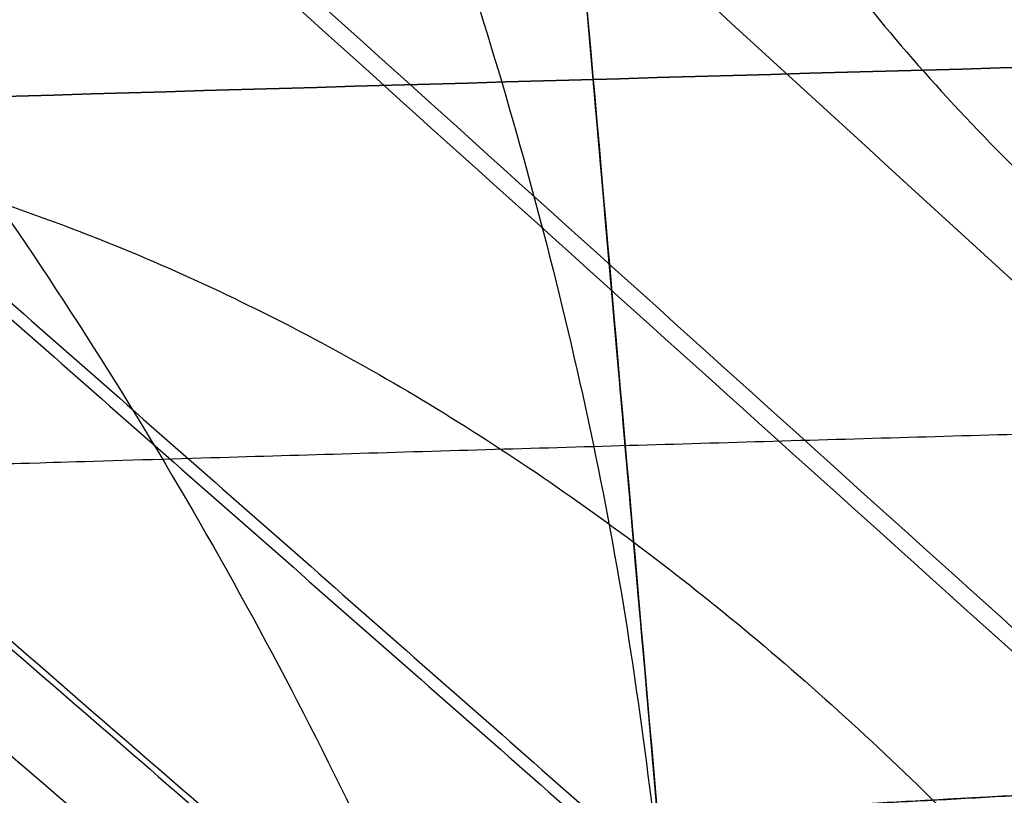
# Model space of a CAD drawing. Header units: millimetres. Extents: x -303 to 908, y -150 to 0.
# Tile 276 of 420: x 650.429 to 651.485, y -104.574 to -103.742. Entities that reach past the tile are written whole.
import ezdxf

# ---------------------------------------------------------------- set-up
doc = ezdxf.new("R2010")
doc.units = ezdxf.units.MM
doc.header["$MEASUREMENT"] = 0
doc.layers.add('IGES level 0', color=7, linetype='Continuous', true_color=0xfcfbff)

msp = doc.modelspace()

# ---------------------------------------------------------------- linework, layer by layer
at = {"layer": 'IGES level 0', "extrusion": (0.004594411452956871, -0.05251436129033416, 0.9986096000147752)}
msp.add_arc((634.5192942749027, -166.2904343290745, -22.66531063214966), 4.999999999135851, 359.9999998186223, 83.97752520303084, dxfattribs=at)
at = {"layer": 'IGES level 0'}
for points, knots in [([(651.454611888, -108.499283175, -31.399789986), (651.432427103, -108.245709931, -36.221721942), (651.405282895, -107.935450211, -41.038941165), (651.341590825, -107.20744652, -50.664448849), (651.305043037, -106.789703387, -55.472736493), (651.223222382, -105.854489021, -65.081023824), (651.177949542, -105.337018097, -69.881023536), (651.079519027, -104.211952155, -79.47353315), (651.026361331, -103.60435691, -84.266043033), (650.941462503, -102.633958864, -91.449904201), (650.912301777, -102.300650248, -93.84385575), (650.852428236, -101.61629254, -98.628259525), (650.821712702, -101.265212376, -101.018951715), (650.727456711, -100.187861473, -108.186939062), (650.661802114, -99.437425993, -112.960135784), (650.526180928, -97.887268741, -122.498170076), (650.456214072, -97.08754392, -127.263007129), (650.349137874, -95.863657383, -134.406141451), (650.313092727, -95.451659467, -136.786501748), (650.258645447, -94.82932421, -140.356306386), (650.240433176, -94.621156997, -141.54611879), (650.213039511, -94.308045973, -143.330691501), (650.203895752, -94.203532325, -143.925524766), (650.185586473, -93.994256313, -145.115149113), (650.176418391, -93.889464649, -145.709935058), (650.167247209, -93.78463756, -146.30471533)], [-0.46938762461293, -0.46938762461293, -0.46938762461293, -0.46938762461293, -0.454891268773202, -0.454891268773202, -0.440394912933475, -0.440394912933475, -0.425898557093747, -0.425898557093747, -0.41140220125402, -0.41140220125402, -0.404154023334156, -0.404154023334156, -0.396905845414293, -0.396905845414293, -0.382409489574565, -0.382409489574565, -0.367913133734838, -0.367913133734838, -0.360664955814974, -0.360664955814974, -0.357040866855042, -0.357040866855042, -0.355228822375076, -0.355228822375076, -0.35341677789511, -0.35341677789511, -0.35341677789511, -0.35341677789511]), ([(651.454611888, -108.499283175, -31.399789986), (651.365812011, -107.484295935, -50.700719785), (651.19599624, -105.543292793, -69.913754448), (650.743287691, -100.368810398, -108.217145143), (650.460702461, -97.138846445, -127.27321025), (650.167247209, -93.78463756, -146.30471533)], [0, 0, 0, 0, 0.5, 0.5, 1, 1, 1, 1]), ([(651.762608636, -112.01970212, -153.128152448), (651.754845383, -111.930967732, -154.142391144), (651.74029356, -111.764639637, -155.149823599), (651.697950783, -111.280659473, -157.127687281), (651.670160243, -110.963012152, -158.098096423), (651.601986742, -110.183785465, -159.979316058), (651.561604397, -109.722213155, -160.890109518), (651.469187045, -108.665877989, -162.630895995), (651.417152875, -108.071124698, -163.460873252), (651.302642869, -106.762269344, -165.020706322), (651.240168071, -106.048179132, -165.750548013), (651.106230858, -104.517269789, -167.093119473), (651.034769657, -103.700464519, -167.705837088), (650.884522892, -101.983136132, -168.799895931), (650.805738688, -101.082628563, -169.281227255), (650.64267966, -99.218855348, -170.101307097), (650.558406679, -98.255610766, -170.440047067), (650.472368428, -97.27218906, -170.703554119)], [3.22885911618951, 3.22885911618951, 3.22885911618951, 3.22885911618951, 3.38157542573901, 3.38157542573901, 3.53429173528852, 3.53429173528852, 3.68700804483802, 3.68700804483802, 3.83972435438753, 3.83972435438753, 3.99244066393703, 3.99244066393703, 4.14515697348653, 4.14515697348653, 4.29787328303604, 4.29787328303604, 4.45058959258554, 4.45058959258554, 4.45058959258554, 4.45058959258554]), ([(646.563463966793, -103.9427453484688, -31.13766991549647), (643.441248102, -104.044388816, -28.131829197), (640.831149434, -104.141692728, -24.739437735), (637.682195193, -104.264912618, -19.072078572), (636.777875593, -104.301590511, -17.109418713), (635.280374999, -104.363362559, -13.104155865), (634.68161675, -104.38867397, -11.051969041), (633.789443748, -104.426684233, -6.84669673), (633.498432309, -104.439277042, -4.686292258), (633.245145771, -104.450223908, -0.406815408), (633.278059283, -104.448796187, 1.729664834), (633.661855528, -104.432227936, 5.996132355), (634.018039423, -104.416863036, 8.144118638), (635.03964225, -104.37357216, 12.325114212), (635.701335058, -104.345790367, 14.358930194), (638.129644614, -104.246515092, 20.293912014), (640.376549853, -104.157506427, 24.061750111), (644.437654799, -104.013137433, 29.020407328), (645.911726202, -103.963024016, 30.572583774), (649.106836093, -103.861672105, 33.470393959), (650.817432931, -103.810856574, 34.802853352), (654.376076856, -103.714339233, 37.177845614), (656.235721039, -103.668282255, 38.230780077), (660.116500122, -103.583364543, 40.066224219), (662.148853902, -103.544398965, 40.850192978), (668.334346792, -103.445109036, 42.724699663), (672.665165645, -103.401649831, 43.363075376), (679.087327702, -103.379122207, 43.367199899), (681.225239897, -103.378396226, 43.213425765), (685.495299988, -103.390208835, 42.587539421), (687.611654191, -103.402784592, 42.115385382), (691.709169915, -103.438796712, 40.881644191), (693.705303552, -103.462264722, 40.118138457), (697.591142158, -103.517865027, 38.294497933), (699.491346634, -103.55026862, 37.224894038), (703.065472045, -103.61907815, 34.848567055), (704.752861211, -103.655627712, 33.537549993), (707.92958909, -103.730086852, 30.67132943), (709.428982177, -103.768280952, 29.103397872), (713.537060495, -103.878722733, 24.105395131), (715.734582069, -103.945691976, 20.440831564), (719.030800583, -104.049498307, 12.436189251), (720.053757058, -104.083913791, 8.271870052), (720.650224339, -104.103833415, 1.843489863), (720.687805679, -104.105099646, -0.333648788), (720.44235237, -104.096886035, -4.610509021), (720.16191232, -104.087490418, -6.728803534), (719.285081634, -104.058586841, -10.925056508), (718.681119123, -104.038845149, -13.019437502), (717.183784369, -103.991162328, -17.049464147), (716.291576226, -103.963269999, -18.992394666), (713.1918946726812, -103.8700660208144, -24.60877228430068), (710.5360404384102, -103.7943062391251, -28.08821938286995), (707.4179041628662, -103.7185546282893, -31.09939695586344)], [0.669682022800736, 0.669682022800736, 0.669682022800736, 0.669682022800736, 0.7321820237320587, 0.7321820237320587, 0.7634320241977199, 0.7634320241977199, 0.7946820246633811, 0.7946820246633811, 0.8259320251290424, 0.8259320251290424, 0.8571820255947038, 0.8571820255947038, 0.8884320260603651, 0.8884320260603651, 0.9196820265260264, 0.9196820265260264, 0.9821820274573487, 0.9821820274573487, 1.01343202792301, 1.01343202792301, 1.04468202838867, 1.04468202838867, 1.075932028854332, 1.075932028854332, 1.107182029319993, 1.107182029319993, 1.169682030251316, 1.169682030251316, 1.200932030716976, 1.200932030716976, 1.232182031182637, 1.232182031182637, 1.263432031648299, 1.263432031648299, 1.29468203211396, 1.29468203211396, 1.325932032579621, 1.325932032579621, 1.357182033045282, 1.357182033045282, 1.419682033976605, 1.419682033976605, 1.482182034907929, 1.482182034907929, 1.51343203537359, 1.51343203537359, 1.544682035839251, 1.544682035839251, 1.575932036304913, 1.575932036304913, 1.607182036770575, 1.607182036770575, 1.669682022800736, 1.669682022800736, 1.669682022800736, 1.669682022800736]), ([(707.417904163, -103.718554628, -31.099396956), (710.536039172, -103.794306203, -28.088221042), (713.19189418, -103.870066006, -24.608773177), (716.291576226, -103.963269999, -18.992394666), (717.183784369, -103.991162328, -17.049464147), (718.681119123, -104.038845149, -13.019437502), (719.285081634, -104.058586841, -10.925056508), (720.16191232, -104.087490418, -6.728803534), (720.44235237, -104.096886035, -4.610509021), (720.687805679, -104.105099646, -0.333648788), (720.650224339, -104.103833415, 1.843489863), (720.053757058, -104.083913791, 8.271870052), (719.030800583, -104.049498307, 12.436189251), (715.734582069, -103.945691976, 20.440831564), (713.537060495, -103.878722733, 24.105395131), (709.428982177, -103.768280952, 29.103397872), (707.92958909, -103.730086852, 30.67132943), (704.752861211, -103.655627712, 33.537549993), (703.065472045, -103.61907815, 34.848567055), (699.491346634, -103.55026862, 37.224894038), (697.591142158, -103.517865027, 38.294497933), (693.705303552, -103.462264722, 40.118138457), (691.709169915, -103.438796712, 40.881644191), (687.611654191, -103.402784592, 42.115385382), (685.495299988, -103.390208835, 42.587539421), (681.225239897, -103.378396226, 43.213425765), (679.087327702, -103.379122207, 43.367199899), (672.665165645, -103.401649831, 43.363075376), (668.334346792, -103.445109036, 42.724699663), (662.148853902, -103.544398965, 40.850192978), (660.116500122, -103.583364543, 40.066224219), (656.235721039, -103.668282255, 38.230780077), (654.376076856, -103.714339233, 37.177845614), (650.817432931, -103.810856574, 34.802853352), (649.106836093, -103.861672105, 33.470393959), (645.911726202, -103.963024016, 30.572583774), (644.437654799, -104.013137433, 29.020407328), (640.376549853, -104.157506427, 24.061750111), (638.129644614, -104.246515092, 20.293912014), (635.701335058, -104.345790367, 14.358930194), (635.03964225, -104.37357216, 12.325114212), (634.018039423, -104.416863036, 8.144118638), (633.661855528, -104.432227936, 5.996132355), (633.278059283, -104.448796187, 1.729664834), (633.245145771, -104.450223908, -0.406815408), (633.498432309, -104.439277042, -4.686292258), (633.789443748, -104.426684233, -6.84669673), (634.68161675, -104.38867397, -11.051969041), (635.280374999, -104.363362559, -13.104155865), (636.777875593, -104.301590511, -17.109418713), (637.682195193, -104.264912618, -19.072078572), (640.831149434, -104.141692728, -24.739437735), (643.441248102, -104.044388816, -28.131829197), (646.563463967, -103.942745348, -31.137669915)], [4, 4, 4, 4, 4.0625, 4.0625, 4.093750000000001, 4.093750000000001, 4.125000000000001, 4.125000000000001, 4.156250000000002, 4.156250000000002, 4.187500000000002, 4.187500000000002, 4.250000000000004, 4.250000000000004, 4.312500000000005, 4.312500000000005, 4.343750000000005, 4.343750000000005, 4.375000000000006, 4.375000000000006, 4.406250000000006, 4.406250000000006, 4.437500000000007, 4.437500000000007, 4.468750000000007, 4.468750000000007, 4.500000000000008, 4.500000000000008, 4.562500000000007, 4.562500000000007, 4.593750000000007, 4.593750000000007, 4.625000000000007, 4.625000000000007, 4.656250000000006, 4.656250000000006, 4.687500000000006, 4.687500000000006, 4.750000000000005, 4.750000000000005, 4.781250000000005, 4.781250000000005, 4.812500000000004, 4.812500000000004, 4.843750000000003, 4.843750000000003, 4.875000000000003, 4.875000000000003, 4.906250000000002, 4.906250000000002, 4.937500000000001, 4.937500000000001, 5, 5, 5, 5]), ([(678.413744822, -103.77757638, -26.305486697), (677.974369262, -103.778554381, -26.329040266), (677.534188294, -103.780107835, -26.34170731), (676.871846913, -103.783378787, -26.344240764), (676.651053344, -103.784629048, -26.342329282), (676.211205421, -103.787420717, -26.333067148), (675.991873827, -103.788963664, -26.325718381), (674.897955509, -103.797390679, -26.275554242), (674.030985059, -103.806449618, -26.19251868), (672.744016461, -103.823316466, -26.005733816), (672.317129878, -103.829474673, -25.933070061), (671.785776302, -103.837877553, -25.829213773), (671.679925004, -103.839588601, -25.807852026), (671.468310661, -103.843068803, -25.763800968), (671.362560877, -103.844840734, -25.741113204), (671.045628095, -103.850256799, -25.671089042), (670.834761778, -103.854003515, -25.621790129), (670.414629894, -103.861738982, -25.518135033), (670.2048043, -103.86573911, -25.463639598), (669.786693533, -103.873989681, -25.349564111), (669.578299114, -103.878237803, -25.289957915), (669.162853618, -103.886953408, -25.165599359), (668.955210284, -103.891439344, -25.100664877), (668.541467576, -103.900659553, -24.965662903), (668.335211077, -103.905391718, -24.895549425), (667.718248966, -103.919937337, -24.677292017), (667.309349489, -103.930097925, -24.521238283), (666.699485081, -103.94600094, -24.270892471), (666.497437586, -103.951397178, -24.184997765), (666.096672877, -103.962343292, -24.008743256), (665.897810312, -103.967896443, -23.918323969), (665.305664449, -103.984780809, -23.640236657), (664.916819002, -103.996334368, -23.445745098), (664.34203079, -104.014097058, -23.140433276), (664.152360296, -104.020063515, -23.036675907), (663.775272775, -104.032131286, -22.824361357), (663.588106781, -104.038227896, -22.715937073), (663.309504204, -104.047465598, -22.549958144), (663.217241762, -104.050549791, -22.494223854), (663.03312016, -104.056750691, -22.381457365), (662.941368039, -104.059865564, -22.324488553), (662.667185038, -104.069251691, -22.151915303), (662.485828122, -104.075567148, -22.034642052), (662.216509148, -104.085072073, -21.855784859), (662.12683468, -104.088258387, -21.795438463), (661.948377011, -104.094653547, -21.673750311), (661.859535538, -104.097862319, -21.612370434), (661.594155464, -104.107517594, -21.426611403), (661.418760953, -104.113992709, -21.300613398), (660.897020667, -104.133508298, -20.916027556), (660.555113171, -104.146633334, -20.650856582), (660.050677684, -104.166495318, -20.239308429), (659.884043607, -104.173143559, -20.099910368), (659.636409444, -104.183139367, -19.887492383), (659.55424658, -104.186475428, -19.81612923), (659.390680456, -104.193153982, -19.672276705), (659.309222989, -104.196498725, -19.599737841), (658.581223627, -104.226553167, -18.943320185), (657.968751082, -104.25301186, -18.333139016), (657.100375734, -104.291864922, -17.379710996), (656.819414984, -104.304662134, -17.055643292), (656.478352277, -104.320462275, -16.642338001), (656.410855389, -104.3236005, -16.559520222), (656.276607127, -104.329862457, -16.392736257), (656.209951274, -104.332983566, -16.308885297), (656.011517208, -104.342316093, -16.056112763), (655.881273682, -104.34849984, -15.885969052), (655.625523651, -104.36071094, -15.543306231), (655.499328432, -104.366776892, -15.369860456), (655.251474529, -104.378786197, -15.020303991), (655.12966974, -104.384731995, -14.843998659), (654.890387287, -104.39647264, -14.488440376), (654.772581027, -104.402290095, -14.308692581), (654.54141151, -104.413786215, -13.946359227), (654.427944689, -104.419466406, -13.76362081), (654.205245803, -104.430677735, -13.394929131), (654.096013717, -104.436208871, -13.208975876), (653.881794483, -104.44711334, -12.83377312), (653.77668461, -104.452493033, -12.644286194), (653.469283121, -104.468310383, -12.07363703), (653.274703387, -104.478429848, -11.689998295), (652.905471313, -104.497793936, -10.915805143), (652.730849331, -104.507038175, -10.525305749), (652.48362176, -104.520263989, -9.934296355), (652.403922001, -104.524542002, -9.73704611), (652.249151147, -104.532861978, -9.34019844), (652.174183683, -104.536903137, -9.140846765), (652.029077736, -104.544763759, -8.740268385), (651.95908351, -104.548569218, -8.539449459), (651.823842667, -104.555946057, -8.135718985), (651.758675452, -104.55951805, -7.93302392), (651.664761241, -104.564664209, -7.628258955), (651.634031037, -104.566345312, -7.526340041), (651.57373977, -104.569655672, -7.321883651), (651.544214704, -104.571280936, -7.219467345), (651.457498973, -104.576063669, -6.911639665), (651.402167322, -104.579127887, -6.705649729), (651.243607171, -104.587927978, -6.085242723), (651.147805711, -104.593268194, -5.668391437), (651.019089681, -104.600464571, -5.037697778), (650.9786738, -104.602731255, -4.826505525), (650.92188133, -104.60592401, -4.508557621), (650.903574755, -104.606954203, -4.402295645), (650.868320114, -104.60893903, -4.189846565), (650.851366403, -104.60989398, -4.083633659), (650.769940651, -104.614480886, -3.552601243), (650.715486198, -104.617545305, -3.127877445), (650.649480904, -104.621272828, -2.490450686), (650.630088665, -104.622375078, -2.277843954), (650.596544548, -104.624289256, -1.85301679), (650.582382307, -104.625099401, -1.640701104), (650.547661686, -104.62707587, -1.00381811), (650.534858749, -104.627782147, -0.579313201), (650.529863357, -104.628050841, 0.270729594), (650.537676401, -104.627611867, 0.695373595), (650.573983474, -104.625550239, 1.545082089), (650.602480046, -104.623936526, 1.969993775), (650.680358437, -104.619526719, 2.819772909), (650.729775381, -104.616737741, 3.244975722), (650.81982157, -104.611667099, 3.88253367), (650.852496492, -104.609827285, 4.095060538), (650.923241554, -104.605846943, 4.520206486), (650.961185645, -104.603713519, 4.732058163), (651.08257581, -104.596906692, 5.3650075), (651.173516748, -104.591823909, 5.783265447), (651.375308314, -104.580588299, 6.613514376), (651.486145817, -104.574442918, 7.025427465), (651.637075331, -104.566169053, 7.536498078), (651.667946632, -104.564484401, 7.638732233), (651.730493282, -104.561066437, 7.841416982), (651.762417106, -104.55931563, 7.942683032), (651.86011697, -104.553955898, 8.246150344), (651.927822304, -104.550241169, 8.448020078), (652.138438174, -104.538762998, 9.051520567), (652.288866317, -104.530689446, 9.451041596), (652.468504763, -104.521081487, 9.895078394), (652.488608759, -104.520006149, 9.944340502), (652.529101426, -104.517838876, 10.042706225), (652.549402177, -104.516751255, 10.091600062), (652.611317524, -104.51343248, 10.239444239), (652.653207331, -104.511194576, 10.33778483), (652.780722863, -104.504403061, 10.632146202), (652.8681943, -104.499771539, 10.827506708), (653.138065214, -104.48555598, 11.410992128), (653.327914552, -104.475649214, 11.796523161), (653.577988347, -104.462722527, 12.27423202), (653.62860828, -104.460111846, 12.369501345), (653.731272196, -104.454829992, 12.55987368), (653.783270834, -104.452162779, 12.654888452), (653.940783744, -104.444106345, 12.938535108), (654.047907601, -104.438657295, 13.125948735), (654.375615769, -104.422077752, 13.683295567), (654.602530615, -104.410711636, 14.048340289), (655.073350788, -104.387442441, 14.766100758), (655.317123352, -104.37555498, 15.118606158), (655.821216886, -104.351318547, 15.810882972), (656.081573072, -104.338969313, 16.150706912), (656.619031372, -104.313885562, 16.817871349), (656.896272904, -104.301159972, 17.145369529), (657.467022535, -104.275417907, 17.787074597), (657.760698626, -104.262378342, 18.101496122), (658.365640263, -104.236051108, 18.718031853), (658.676745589, -104.22279355, 19.019966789), (659.15615301, -104.202798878, 19.462687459), (659.318297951, -104.196107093, 19.608750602), (659.645298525, -104.182762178, 19.896067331), (659.810320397, -104.176101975, 20.037482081), (660.310004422, -104.156181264, 20.455130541), (660.64908052, -104.142996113, 20.724602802), (661.338880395, -104.11685969, 21.245783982), (661.689696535, -104.103904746, 21.497569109), (662.135854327, -104.087931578, 21.801531), (662.225468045, -104.084748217, 21.861784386), (662.360467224, -104.079992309, 21.951358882), (662.405322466, -104.078416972, 21.980923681), (662.495492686, -104.075260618, 22.039962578), (662.540684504, -104.073683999, 22.069354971), (662.767159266, -104.065811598, 22.215668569), (662.949989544, -104.059549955, 22.330643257), (663.502740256, -104.040936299, 22.668872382), (663.877242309, -104.028745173, 22.885631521), (664.352152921, -104.013814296, 23.145156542), (664.447483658, -104.010842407, 23.196495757), (664.638851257, -104.004926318, 23.298043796), (664.73524107, -104.001975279, 23.348438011), (665.025012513, -103.993194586, 23.497669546), (665.219631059, -103.987415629, 23.594893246), (665.807882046, -103.970305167, 23.879743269), (666.205906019, -103.959197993, 24.060554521), (666.711088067, -103.945725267, 24.275024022), (666.812533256, -103.943050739, 24.317350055), (667.015778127, -103.937755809, 24.400670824), (667.117555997, -103.935136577, 24.441657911), (667.423363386, -103.927362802, 24.562614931), (667.627866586, -103.922291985, 24.640581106), (668.24333463, -103.907415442, 24.866571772), (668.656256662, -103.897942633, 25.006695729), (669.487694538, -103.879964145, 25.266264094), (669.905578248, -103.871459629, 25.385518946), (670.431633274, -103.86144988, 25.521790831), (670.537103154, -103.859479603, 25.548421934), (670.747795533, -103.855609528, 25.60025051), (670.853407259, -103.853700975, 25.6255448), (671.170865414, -103.848070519, 25.699519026), (671.38333522, -103.844446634, 25.746288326), (671.702596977, -103.8392171, 25.812466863), (671.808965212, -103.837508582, 25.833836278), (672.022559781, -103.834145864, 25.875383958), (672.129492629, -103.832499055, 25.895503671), (672.450720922, -103.827660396, 25.953902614), (672.665445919, -103.824569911, 25.99022225), (673.742255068, -103.809792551, 26.158749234), (674.613905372, -103.800155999, 26.251824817), (675.495366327, -103.792867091, 26.301493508)], [0.103196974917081, 0.103196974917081, 0.103196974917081, 0.103196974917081, 0.10480942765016, 0.10480942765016, 0.1056156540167, 0.1056156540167, 0.10642188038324, 0.10642188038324, 0.109646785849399, 0.109646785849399, 0.111259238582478, 0.111259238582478, 0.111662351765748, 0.111662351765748, 0.112065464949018, 0.112065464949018, 0.112871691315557, 0.112871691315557, 0.113677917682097, 0.113677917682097, 0.114484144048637, 0.114484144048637, 0.115290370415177, 0.115290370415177, 0.116096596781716, 0.116096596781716, 0.117709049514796, 0.117709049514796, 0.118515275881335, 0.118515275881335, 0.119321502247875, 0.119321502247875, 0.120933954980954, 0.120933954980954, 0.121740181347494, 0.121740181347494, 0.122546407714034, 0.122546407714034, 0.122949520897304, 0.122949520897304, 0.123352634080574, 0.123352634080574, 0.124158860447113, 0.124158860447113, 0.124561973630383, 0.124561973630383, 0.124965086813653, 0.124965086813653, 0.125771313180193, 0.125771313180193, 0.127383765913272, 0.127383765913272, 0.128189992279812, 0.128189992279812, 0.128593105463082, 0.128593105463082, 0.128996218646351, 0.128996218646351, 0.13222112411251, 0.13222112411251, 0.13383357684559, 0.13383357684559, 0.134236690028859, 0.134236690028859, 0.134639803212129, 0.134639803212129, 0.135446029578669, 0.135446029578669, 0.136252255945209, 0.136252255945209, 0.137058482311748, 0.137058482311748, 0.137864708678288, 0.137864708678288, 0.138670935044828, 0.138670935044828, 0.139477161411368, 0.139477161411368, 0.140283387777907, 0.140283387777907, 0.141895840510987, 0.141895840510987, 0.143508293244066, 0.143508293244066, 0.144314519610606, 0.144314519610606, 0.145120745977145, 0.145120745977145, 0.145926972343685, 0.145926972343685, 0.146733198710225, 0.146733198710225, 0.147136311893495, 0.147136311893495, 0.147539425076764, 0.147539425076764, 0.148345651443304, 0.148345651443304, 0.149958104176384, 0.149958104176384, 0.150764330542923, 0.150764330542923, 0.151167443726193, 0.151167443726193, 0.151570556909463, 0.151570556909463, 0.153183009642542, 0.153183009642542, 0.153989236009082, 0.153989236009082, 0.154795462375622, 0.154795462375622, 0.156407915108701, 0.156407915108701, 0.158020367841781, 0.158020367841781, 0.15963282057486, 0.15963282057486, 0.161245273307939, 0.161245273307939, 0.162051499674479, 0.162051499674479, 0.162857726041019, 0.162857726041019, 0.164470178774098, 0.164470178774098, 0.166082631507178, 0.166082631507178, 0.166485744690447, 0.166485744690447, 0.166888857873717, 0.166888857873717, 0.167695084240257, 0.167695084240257, 0.169307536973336, 0.169307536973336, 0.169509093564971, 0.169509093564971, 0.169710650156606, 0.169710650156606, 0.170113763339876, 0.170113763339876, 0.170919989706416, 0.170919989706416, 0.172532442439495, 0.172532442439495, 0.172935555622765, 0.172935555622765, 0.173338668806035, 0.173338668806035, 0.174144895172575, 0.174144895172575, 0.175757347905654, 0.175757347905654, 0.177369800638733, 0.177369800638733, 0.178982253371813, 0.178982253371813, 0.180594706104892, 0.180594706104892, 0.182207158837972, 0.182207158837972, 0.183819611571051, 0.183819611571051, 0.184625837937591, 0.184625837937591, 0.18543206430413, 0.18543206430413, 0.18704451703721, 0.18704451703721, 0.188656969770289, 0.188656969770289, 0.189060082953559, 0.189060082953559, 0.189261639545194, 0.189261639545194, 0.189463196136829, 0.189463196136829, 0.190269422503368, 0.190269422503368, 0.191881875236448, 0.191881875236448, 0.192284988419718, 0.192284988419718, 0.192688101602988, 0.192688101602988, 0.193494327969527, 0.193494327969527, 0.195106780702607, 0.195106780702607, 0.195509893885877, 0.195509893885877, 0.195913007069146, 0.195913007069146, 0.196719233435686, 0.196719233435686, 0.198331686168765, 0.198331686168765, 0.199944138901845, 0.199944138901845, 0.200347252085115, 0.200347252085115, 0.200750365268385, 0.200750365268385, 0.201556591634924, 0.201556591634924, 0.201959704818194, 0.201959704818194, 0.202362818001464, 0.202362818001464, 0.203169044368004, 0.203169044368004, 0.206393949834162, 0.206393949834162, 0.206393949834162, 0.206393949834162]), ([(676.926879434, -103.78313681, -26.343513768), (673.501811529, -103.801287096, -26.33526948), (670.204184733, -103.855472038, -25.689462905), (665.448251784, -103.978224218, -23.766703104), (663.943890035, -104.024727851, -22.980988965), (661.112973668, -104.123487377, -21.141675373), (659.771169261, -104.176309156, -20.074942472), (657.325305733, -104.280375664, -17.708037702), (656.230819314, -104.3311455, -16.421993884), (654.294628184, -104.425360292, -13.647826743), (653.448267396, -104.469008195, -12.143738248), (652.081497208, -104.541517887, -9.044576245), (651.551559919, -104.570768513, -7.44104199), (650.802412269, -104.612525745, -4.124671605), (650.589005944, -104.624765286, -2.418338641), (650.448128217, -104.632618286, 2.648147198), (651.023608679, -104.598790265, 6.080058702), (652.807652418, -104.50276773, 10.823164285), (653.565081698, -104.462712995, 12.36643118), (655.352489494, -104.373177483, 15.257472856), (656.374882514, -104.324092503, 16.601007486), (658.673617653, -104.221785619, 19.086982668), (659.962069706, -104.168255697, 20.234752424), (662.692915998, -104.066540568, 22.231422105), (664.144555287, -104.017918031, 23.093628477), (667.22288185, -103.930062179, 24.541914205), (668.839157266, -103.891253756, 25.118936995), (672.11274968, -103.830006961, 25.946680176), (673.785368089, -103.807007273, 26.205138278), (675.495366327, -103.792867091, 26.301493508)], [0, 0, 0, 0, 0.125000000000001, 0.125000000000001, 0.187500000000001, 0.187500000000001, 0.250000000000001, 0.250000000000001, 0.312500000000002, 0.312500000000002, 0.375000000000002, 0.375000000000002, 0.437500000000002, 0.437500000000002, 0.500000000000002, 0.500000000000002, 0.625000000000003, 0.625000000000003, 0.687500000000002, 0.687500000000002, 0.750000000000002, 0.750000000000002, 0.812500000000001, 0.812500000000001, 0.875000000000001, 0.875000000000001, 0.9375, 0.9375, 1, 1, 1, 1])]:
    msp.add_open_spline(points, degree=3, knots=knots, dxfattribs=at)
for points in [[(650.702357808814, -96.56351698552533, -23.45627955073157), (654.0297975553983, -100.4219380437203, -20.55898378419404), (657.3572373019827, -104.2803591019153, -17.66168801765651)], [(649.5696049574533, -96.60389064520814, -22.1491688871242), (653.0390025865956, -100.4614729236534, -19.41392033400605), (656.508400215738, -104.3190552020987, -16.67867178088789)], [(649.6456775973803, -96.60106398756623, 22.24125936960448), (653.105592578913, -100.4587647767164, 19.4945601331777), (656.5655075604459, -104.3164655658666, 16.74786089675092)], [(648.4986929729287, -96.6433259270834, -20.78239544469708), (652.1021957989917, -100.5000991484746, -18.21647092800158), (655.7056986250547, -104.3568723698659, -15.65054641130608)], [(647.5027235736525, -96.6811017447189, -19.37293384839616), (651.2308498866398, -100.5371026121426, -16.98150891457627), (654.9589761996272, -104.3931034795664, -14.59008398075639)], [(647.5718975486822, -96.6783570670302, 19.47591571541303), (651.2914347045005, -100.5344884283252, 17.07170367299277), (655.0109718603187, -104.3906197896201, 14.66749163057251)], [(645.7356015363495, -96.75071286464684, -16.43417396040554), (649.6845953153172, -100.6052851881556, -14.40626342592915), (653.6335890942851, -104.4598575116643, -12.37835289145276)], [(645.795170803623, -96.74830566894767, 16.54479049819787), (649.7367587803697, -100.6029617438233, 14.50318654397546), (653.6783467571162, -104.4576178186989, 12.46158258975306)], [(644.2657827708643, -96.81109132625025, -13.33671845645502), (648.3982412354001, -100.6644276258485, -11.69154610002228), (652.5306996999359, -104.5177639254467, -10.04637374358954)], [(644.3128027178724, -96.80913395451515, 13.4492873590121), (648.4393878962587, -100.6625022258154, 11.79021480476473), (652.5659730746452, -104.5158704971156, 10.13114225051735)], [(643.643465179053, -96.83731714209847, -11.72779696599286), (647.8535390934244, -100.6901232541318, -10.28129349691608), (652.0636130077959, -104.5429293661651, -8.834790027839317)], [(643.1000746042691, -96.86053154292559, -10.08485935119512), (647.3778891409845, -100.7128719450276, -8.841144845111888), (651.6557036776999, -104.5652123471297, -7.597430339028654)], [(643.1354006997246, -96.85899458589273, 10.20065234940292), (647.408766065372, -100.7113259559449, 8.942661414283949), (651.6821314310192, -104.5636573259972, 7.684670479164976)], [(642.2672869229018, -96.89668320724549, -6.756519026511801), (646.64885186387, -100.7482945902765, -5.923428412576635), (651.0304168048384, -104.5999059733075, -5.09033779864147)], [(642.2918356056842, -96.89559238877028, 6.879218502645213), (646.6703094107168, -100.7471974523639, 6.03100065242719), (651.0487832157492, -104.5988025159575, 5.182782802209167)], [(641.7680847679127, -96.91868126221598, -3.375439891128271), (646.2117899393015, -100.769836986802, -2.959291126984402), (650.6554951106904, -104.6209927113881, -2.543142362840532)], [(641.7803458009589, -96.91813753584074, 3.498702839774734), (646.2225019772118, -100.7692845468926, 3.067358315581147), (650.6646581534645, -104.6204315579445, 2.636013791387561)], [(641.6036742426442, -96.92597965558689, 0.05878549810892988), (646.0678135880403, -100.7769624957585, 0.05153831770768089), (650.5319529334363, -104.6279453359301, 0.0442911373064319)], [(652.1135399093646, -116.0308649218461, -107.2803516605), (651.426147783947, -108.1739369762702, -107.2803516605), (650.7387556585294, -100.3170090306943, -107.2803516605)]]:
    msp.add_open_spline(points, degree=2, dxfattribs=at)
for points, weights, degree in [([(650.472368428, -97.27218906, -170.703554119), (651.2072578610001, -105.672013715, -168.452827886), (651.696299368, -111.26178372, -161.791199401), (651.762608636, -112.01970212, -153.128152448)], [1, 0.879434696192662, 0.879434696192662, 1], 3), ([(646.2139372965, -100.2446594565, -74.09556210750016), (650.7371590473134, -100.298759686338, -74.14832091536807), (651.1287342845, -104.774485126, -74.67727834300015)], [0.9999999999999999, 0.7415325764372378, 0.9999999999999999], 2), ([(646.359167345, -101.7819054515, -59.79319571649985), (650.8725688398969, -101.8465006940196, -59.83791751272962), (651.2641327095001, -106.322096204, -60.27688015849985)], [0.9999999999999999, 0.7422535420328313, 0.9999999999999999], 2), ([(650.9596462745, -102.8418003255, -168.2528665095), (651.1824647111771, -105.388626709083, -172.2811827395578), (655.9406197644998, -105.092519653, -172.4698237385)], [1, 0.7234738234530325, 1], 2), ([(646.476402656, -103.0221276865, -45.47521361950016), (650.9818264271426, -103.0953206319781, -45.5105618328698), (651.3734368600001, -107.5714483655, -45.85169500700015)], [0.9999999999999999, 0.7428391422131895, 0.9999999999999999], 2), ([(649.937737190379, -103.8379471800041, 34.06757545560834), (651.0078703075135, -103.9326211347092, 32.70936637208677), (651.8322499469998, -105.076190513, 31.70361926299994)], [0.9999999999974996, 0.9449300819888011, 1], 2), ([(648.6794900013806, -103.8758377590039, 33.04528666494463), (649.8013351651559, -103.9678390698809, 31.72547516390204), (650.6645718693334, -105.11252953, 30.74904833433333)], [0.9999999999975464, 0.9447609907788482, 1], 2), ([(646.563463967, -103.942745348, -31.137669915), (651.0629350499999, -104.022396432, -31.162559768), (651.454611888, -108.499283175, -31.399789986)], [1, 0.743276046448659, 1], 2)]:
    msp.add_rational_spline(points, weights, degree=degree, dxfattribs=at)
msp.add_rational_spline([(647.7007740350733, -104.3024192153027, -29.97404106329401), (646.9525506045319, -104.3266325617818, -29.25137255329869), (646.2355631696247, -104.3505913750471, -28.50511419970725), (644.8624228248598, -104.397676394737, -26.96633157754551), (644.2062458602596, -104.4208038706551, -26.17376233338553), (642.95417183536, -104.4658962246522, -24.5428387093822), (642.358403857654, -104.48786416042, -23.70450538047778), (641.2274342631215, -104.5303352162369, -21.98124490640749), (640.692392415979, -104.5508306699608, -21.09658265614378), (640.062532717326, -104.5753322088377, -19.96100081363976), (639.9385018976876, -104.5801766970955, -19.73238375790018), (639.6943860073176, -104.5897479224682, -19.27216806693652), (639.5746245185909, -104.5944620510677, -19.04117532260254), (639.2224416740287, -104.6083751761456, -18.34608391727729), (638.997005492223, -104.6173494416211, -17.87965625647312), (638.6726420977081, -104.6303431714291, -17.17551038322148), (638.5668185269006, -104.634596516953, -16.94004084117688), (638.3597345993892, -104.6429445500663, -16.46760395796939), (638.2584433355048, -104.6470405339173, -16.23056430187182), (637.9615614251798, -104.6590781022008, -15.51765542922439), (637.7727723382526, -104.6667844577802, -15.03935352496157), (637.4132159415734, -104.6815333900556, -14.07673733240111), (637.2424826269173, -104.6885744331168, -13.59251449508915), (636.9190454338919, -104.7019713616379, -12.61814850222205), (636.7664157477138, -104.7083261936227, -12.12815219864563), (636.3354579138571, -104.7263365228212, -10.64880598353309), (636.0842663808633, -104.7369248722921, -9.651010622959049), (635.7625376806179, -104.7505583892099, -8.136210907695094), (635.6644596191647, -104.7547273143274, -7.628230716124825), (635.5313164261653, -104.7603982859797, -6.861763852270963), (635.4892654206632, -104.7621916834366, -6.605517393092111), (635.4098664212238, -104.7655817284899, -6.0914875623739), (635.3725482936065, -104.7671771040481, -5.8338588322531), (635.1984718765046, -104.7746264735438, -4.547236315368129), (635.0984910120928, -104.7789239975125, -3.518615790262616), (635.0059623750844, -104.7829016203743, -1.977186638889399), (634.9847232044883, -104.783817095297, -1.463595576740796), (634.9612926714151, -104.7848292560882, -0.4367125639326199), (634.9590816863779, -104.7849249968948, 0.07660654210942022), (634.9809099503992, -104.7839849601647, 1.615773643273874), (635.0333869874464, -104.7817231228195, 2.641152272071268), (635.2147188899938, -104.7739347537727, 4.690335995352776), (635.3435509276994, -104.7684068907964, 5.714218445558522), (635.5535044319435, -104.7594528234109, 6.993088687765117), (635.5979440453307, -104.7575597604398, 7.248814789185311), (635.691762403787, -104.7535685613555, 7.760185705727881), (635.741175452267, -104.7514689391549, 8.015973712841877), (635.8961686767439, -104.7448919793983, 8.77984434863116), (636.0087456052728, -104.7401284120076, 9.28566099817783), (636.2520946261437, -104.729868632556, 10.29057715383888), (636.3828660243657, -104.7243724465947, 10.78967501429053), (636.5924917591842, -104.7155956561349, 11.53338044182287), (636.6646113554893, -104.7125813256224, 11.78045568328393), (636.8133160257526, -104.70637777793, 12.27296998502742), (636.8898420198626, -104.7031919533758, 12.51819155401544), (637.2839370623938, -104.6868377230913, 13.74057412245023), (637.6351604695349, -104.6723731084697, 14.70619043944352), (638.1182554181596, -104.6527203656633, 15.89567431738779), (638.2170935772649, -104.6487139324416, 16.13263521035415), (638.4193921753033, -104.6405375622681, 16.6052959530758), (638.522761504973, -104.6363711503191, 16.84079342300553), (638.8395629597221, -104.6236422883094, 17.54477522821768), (639.0596922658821, -104.6148500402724, 18.01076272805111), (639.5180349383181, -104.5966781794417, 18.93602112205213), (639.7562467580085, -104.5872986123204, 19.39529101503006), (640.1273419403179, -104.572806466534, 20.07912033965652), (640.2533498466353, -104.5679041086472, 20.30625530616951), (640.5099585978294, -104.5579627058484, 20.75875718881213), (640.6407017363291, -104.5529181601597, 20.98436090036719), (641.3035543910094, -104.5274561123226, 22.10382033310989), (641.8642833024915, -104.5062729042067, 22.97436961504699), (643.0447900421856, -104.4626077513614, 24.66675872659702), (643.66458688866, -104.4401289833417, 25.48854871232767), (644.9627704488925, -104.3942027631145, 27.08398552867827), (645.6410792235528, -104.3707514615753, 27.85766109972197), (647.0566139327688, -104.3232261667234, 29.35633981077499), (647.7939330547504, -104.2991394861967, 30.08160036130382), (648.7530993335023, -104.268852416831, 30.95711662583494), (648.9468082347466, -104.262786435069, 31.13065915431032), (649.3380323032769, -104.25064222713, 31.4746179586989), (649.5357520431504, -104.2445577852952, 31.64520609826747), (650.133018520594, -104.226344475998, 32.15085218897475), (650.5363494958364, -104.2142640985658, 32.47956641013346), (651.7613074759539, -104.1782831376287, 33.44074229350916), (652.5980742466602, -104.1546419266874, 34.04836398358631), (653.8830354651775, -104.1199344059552, 34.91136157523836), (654.3161259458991, -104.1084985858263, 35.19078774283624), (655.1924161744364, -104.0859212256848, 35.73357689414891), (655.6354936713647, -104.074781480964, 35.99688443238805), (656.5314445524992, -104.0528422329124, 36.50730169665), (656.984173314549, -104.0420485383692, 36.75430724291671), (657.8999977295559, -104.0208377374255, 37.23223422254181), (658.3628077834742, -104.0104229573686, 37.4630693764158), (659.2983608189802, -103.9900207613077, 37.9083121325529), (659.7711043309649, -103.9800333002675, 38.12272111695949), (660.7266890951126, -103.9605301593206, 38.53489821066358), (661.2097152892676, -103.9510108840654, 38.73273953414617), (662.6730982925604, -103.9232454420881, 39.30048490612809), (663.658748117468, -103.9059671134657, 39.6411304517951), (665.1522931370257, -103.8820431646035, 40.09646319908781), (665.6525035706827, -103.874404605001, 40.23889708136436), (666.6580515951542, -103.8598170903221, 40.50525306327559), (667.1632106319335, -103.852870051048, 40.62913935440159), (668.6863830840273, -103.8331044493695, 40.97292709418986), (669.7115981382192, -103.8213610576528, 41.16497828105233), (671.0056915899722, -103.8085988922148, 41.35782997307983), (671.2652312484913, -103.8061414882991, 41.39404599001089), (671.7837954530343, -103.8014366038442, 41.46150690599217), (672.0430343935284, -103.7991869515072, 41.49278549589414), (672.8206310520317, -103.7927460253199, 41.57932366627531), (673.3389078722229, -103.7888619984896, 41.62729774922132), (674.8931022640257, -103.7784384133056, 41.74240813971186), (675.9284740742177, -103.7731334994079, 41.78070536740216), (677.9981697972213, -103.7657749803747, 41.78150213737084), (679.0321413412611, -103.7637229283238, 41.74399988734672), (680.3238534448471, -103.7631764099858, 41.64946888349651), (680.5821611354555, -103.7631677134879, 41.62818010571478), (681.0987149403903, -103.763349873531, 41.58083157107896), (681.3568537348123, -103.7635406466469, 41.55478264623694), (682.1312637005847, -103.7644171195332, 41.46936936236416), (682.6475133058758, -103.7654004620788, 41.40281757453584), (683.2922644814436, -103.7671279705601, 41.30748580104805), (683.4213253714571, -103.7674983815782, 41.28779633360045), (683.6792823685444, -103.7682876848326, 41.24722562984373), (683.8082377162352, -103.7687068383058, 41.2263345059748), (684.1950336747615, -103.7700383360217, 41.16182866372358), (684.4530621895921, -103.7710258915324, 41.11633139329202), (684.8386421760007, -103.7726516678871, 41.04460783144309), (684.9669451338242, -103.7732176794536, 41.02011838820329), (685.2231024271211, -103.7743977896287, 40.96997647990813), (685.3510861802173, -103.7750125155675, 40.94429854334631), (685.7343922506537, -103.7769234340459, 40.8655779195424), (685.9890803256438, -103.778288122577, 40.81082626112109), (687.2583315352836, -103.7855583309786, 40.52574679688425), (688.2602559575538, -103.7928069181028, 40.26148149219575), (690.2379762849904, -103.8099374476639, 39.66138838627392), (691.2137838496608, -103.8198195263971, 39.3255523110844), (692.4176261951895, -103.8336247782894, 38.86137805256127), (692.6576068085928, -103.8364583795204, 38.76632015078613), (693.1359894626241, -103.8422649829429, 38.57176895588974), (693.3740766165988, -103.8452355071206, 38.47238358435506), (693.8488672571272, -103.8513238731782, 38.26896323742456), (694.0854771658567, -103.8544390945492, 38.16498374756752), (694.55713887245, -103.8608040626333, 37.95250468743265), (694.7922622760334, -103.8640542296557, 37.84397999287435), (695.4947121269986, -103.8739903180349, 37.51187431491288), (695.9598901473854, -103.8808764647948, 37.28136347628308), (696.6523783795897, -103.8915635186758, 36.92204066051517), (696.8823646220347, -103.895187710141, 36.79996657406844), (697.3407698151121, -103.9025525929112, 36.55117942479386), (697.5692500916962, -103.9062947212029, 36.4244231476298), (698.7059743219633, -103.925261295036, 35.77984757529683), (699.5900705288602, -103.9411357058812, 35.23374024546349), (701.309722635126, -103.973904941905, 34.08215417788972), (702.1450056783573, -103.9907952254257, 33.47683692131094), (703.7674711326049, -104.0252455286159, 32.20750483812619), (704.5546229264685, -104.0427994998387, 31.5435854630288), (706.0805061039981, -104.0782265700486, 30.15701473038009), (706.8191852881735, -104.0961004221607, 29.43438166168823), (707.8903049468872, -104.1229008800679, 28.30540500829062), (708.241112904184, -104.1318321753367, 27.92161874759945), (708.7579768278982, -104.1451968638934, 27.3344335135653), (708.9284438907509, -104.1496395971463, 27.13707840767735), (709.2648915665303, -104.1584738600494, 26.74012925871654), (709.4309994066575, -104.1628689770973, 26.54038586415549), (710.2512564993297, -104.1847254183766, 25.53518833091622), (710.8740152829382, -104.2018144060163, 24.71098391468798), (712.0543526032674, -104.2349457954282, 23.02285390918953), (712.6118903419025, -104.2509837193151, 22.15904207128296), (713.399560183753, -104.2740629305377, 20.83375756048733), (713.6540168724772, -104.2815931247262, 20.38704771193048), (714.1467260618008, -104.2962944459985, 19.48370520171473), (714.3848154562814, -104.3034637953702, 19.02729166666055), (714.8446995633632, -104.3174236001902, 18.10417265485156), (715.0664756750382, -104.3242102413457, 17.63757631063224), (715.4933992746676, -104.3373638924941, 16.69438837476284), (715.698482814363, -104.3437307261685, 16.21789441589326), (715.9935700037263, -104.3529503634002, 15.49514463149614), (716.0898506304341, -104.3559677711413, 15.25287912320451), (716.2773800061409, -104.361861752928, 14.76783918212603), (716.3687327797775, -104.3647415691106, 14.52481593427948), (716.6356135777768, -104.3731779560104, 13.79423147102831), (716.8039607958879, -104.3785314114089, 13.30516697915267), (717.2806977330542, -104.3937638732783, 11.83191352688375), (717.5608590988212, -104.4028117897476, 10.84171105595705), (718.046768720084, -104.4186068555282, 8.84561038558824), (718.2525917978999, -104.4253540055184, 7.839515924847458), (718.5898006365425, -104.436445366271, 5.81171581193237), (718.721112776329, -104.4407958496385, 4.789865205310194), (718.8613044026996, -104.4454418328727, 3.244838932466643), (718.8985495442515, -104.4466773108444, 2.727839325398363), (718.9399396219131, -104.4480520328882, 1.949248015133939), (718.9513291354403, -104.4484306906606, 1.688944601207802), (718.9691820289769, -104.449024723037, 1.169214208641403), (718.9756574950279, -104.449240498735, 0.9096578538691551), (718.995896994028, -104.4499155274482, -0.3866189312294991), (718.9733509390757, -104.4491609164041, -1.418734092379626), (718.8523611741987, -104.4451439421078, -3.473204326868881), (718.7539596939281, -104.4418786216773, -4.495703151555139), (718.549872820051, -104.4351410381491, -6.02225099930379), (718.4724151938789, -104.4325886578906, -6.529915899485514), (718.3420679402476, -104.4283033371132, -7.28968380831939), (718.2962587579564, -104.4267987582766, -7.542649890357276), (718.2239998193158, -104.4244278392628, -7.921670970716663), (718.1993227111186, -104.4236185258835, -8.047939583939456), (718.1487858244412, -104.4219618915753, -8.300334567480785), (718.1229506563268, -104.4211160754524, -8.426303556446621), (717.8848629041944, -104.4133334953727, -9.560062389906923), (717.634914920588, -104.4052091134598, -10.56409304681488), (717.2741044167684, -104.393582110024, -11.81203576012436), (717.1994666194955, -104.3911838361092, -12.06135409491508), (717.045449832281, -104.3862505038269, -12.55861673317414), (716.9662409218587, -104.3837182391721, -12.80614346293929), (716.7220594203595, -104.3759303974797, -13.54543326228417), (716.5505315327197, -104.3704837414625, -14.0339156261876), (716.0100282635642, -104.353423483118, -15.48638806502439), (715.6151156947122, -104.3410901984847, -16.4374937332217), (714.7572008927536, -104.3147092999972, -18.30591920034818), (714.2941462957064, -104.3006620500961, -19.22328249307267), (713.299976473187, -104.2710636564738, -21.02409089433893), (712.7687716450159, -104.2555122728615, -21.90764280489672), (711.9199250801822, -104.2312199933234, -23.20727923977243), (711.6283187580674, -104.2229638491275, -23.63614255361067), (711.1776731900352, -104.2103610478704, -24.27292444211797), (711.0251693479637, -104.2061216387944, -24.484206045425), (710.7160852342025, -104.1975845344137, -24.90406017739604), (710.5598071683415, -104.1932950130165, -25.11222995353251), (709.7699012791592, -104.1717578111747, -26.1442478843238), (709.1105264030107, -104.1542349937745, -26.94194723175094), (707.7383815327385, -104.1189265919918, -28.48266227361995), (707.0255419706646, -104.1011440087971, -29.2256733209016), (706.2860505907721, -104.0833853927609, -29.94177689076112)], [0.9722312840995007, 0.9721747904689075, 0.9721189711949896, 0.9720094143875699, 0.9719556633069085, 0.97185118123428, 0.971800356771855, 0.9717023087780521, 0.9716551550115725, 0.9715988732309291, 0.9715877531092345, 0.9715657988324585, 0.971554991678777, 0.9715231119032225, 0.971502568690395, 0.9714728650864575, 0.9714631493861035, 0.9714441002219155, 0.971434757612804, 0.9714073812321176, 0.9713898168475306, 0.9713562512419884, 0.971340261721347, 0.9713098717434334, 0.9712954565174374, 0.9712546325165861, 0.9712307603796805, 0.9711999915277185, 0.971190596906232, 0.971177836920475, 0.9711738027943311, 0.9711661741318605, 0.9711625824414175, 0.9711458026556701, 0.9711361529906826, 0.971127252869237, 0.971125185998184, 0.9711228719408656, 0.9711226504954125, 0.971124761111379, 0.971129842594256, 0.9711473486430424, 0.971159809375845, 0.9711799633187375, 0.9711842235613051, 0.9711932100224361, 0.9711979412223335, 0.9712127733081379, 0.971223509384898, 0.971246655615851, 0.9712590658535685, 0.9712789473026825, 0.9712857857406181, 0.9712998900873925, 0.9713071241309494, 0.971344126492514, 0.971377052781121, 0.9714218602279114, 0.971430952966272, 0.9714495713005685, 0.971459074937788, 0.971488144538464, 0.971508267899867, 0.9715499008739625, 0.971571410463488, 0.9716046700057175, 0.9716159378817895, 0.9716387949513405, 0.9716503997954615, 0.971708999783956, 0.9717578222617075, 0.971858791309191, 0.9719108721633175, 0.972017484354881, 0.972072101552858, 0.9721827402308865, 0.9722389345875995, 0.972309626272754, 0.972323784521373, 0.9723521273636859, 0.972366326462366, 0.9724088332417, 0.9724370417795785, 0.9725210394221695, 0.97257614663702, 0.972657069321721, 0.9726836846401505, 0.972736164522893, 0.972762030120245, 0.9728129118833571, 0.972837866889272, 0.9728867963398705, 0.9729107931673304, 0.972957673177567, 0.972980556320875, 0.9730250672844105, 0.97304670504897, 0.973109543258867, 0.9731482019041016, 0.9732010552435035, 0.9732177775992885, 0.9732494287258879, 0.9732643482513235, 0.973306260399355, 0.9733304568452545, 0.9733556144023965, 0.973360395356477, 0.9733694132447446, 0.973373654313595, 0.9733855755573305, 0.9733924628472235, 0.9734099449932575, 0.973417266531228, 0.973423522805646, 0.9734224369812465, 0.9734158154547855, 0.9734142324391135, 0.9734105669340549, 0.9734084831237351, 0.9734014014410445, 0.9733956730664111, 0.9733871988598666, 0.9733854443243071, 0.9733818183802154, 0.9733799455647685, 0.9733741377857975, 0.9733700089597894, 0.9733634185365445, 0.9733611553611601, 0.9733564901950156, 0.97335408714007, 0.9733467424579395, 0.9733416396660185, 0.9733150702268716, 0.973290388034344, 0.973234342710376, 0.9732029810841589, 0.9731604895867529, 0.973151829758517, 0.9731342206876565, 0.9731252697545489, 0.9731069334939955, 0.9730975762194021, 0.9730785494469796, 0.9730688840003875, 0.973039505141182, 0.973019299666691, 0.9729882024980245, 0.9729776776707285, 0.972956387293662, 0.9729456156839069, 0.9728912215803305, 0.9728462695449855, 0.972754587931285, 0.972707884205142, 0.9726135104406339, 0.9725659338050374, 0.972470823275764, 0.972423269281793, 0.972352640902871, 0.9723292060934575, 0.9722942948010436, 0.972282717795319, 0.9722597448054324, 0.9722483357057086, 0.9721917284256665, 0.972147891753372, 0.9720634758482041, 0.9720229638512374, 0.9719650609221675, 0.9719462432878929, 0.971909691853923, 0.971891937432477, 0.9718574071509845, 0.971840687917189, 0.9718084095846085, 0.97179283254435, 0.971770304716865, 0.9717629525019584, 0.971748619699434, 0.9717416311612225, 0.971721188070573, 0.971708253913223, 0.9716715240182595, 0.9716498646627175, 0.9716121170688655, 0.9715960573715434, 0.9715697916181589, 0.971559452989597, 0.9715485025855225, 0.9715456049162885, 0.971542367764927, 0.971541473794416, 0.9715400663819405, 0.971539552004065, 0.9715379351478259, 0.971539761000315, 0.9715492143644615, 0.9715569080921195, 0.9715728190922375, 0.971578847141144, 0.971589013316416, 0.97159258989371, 0.971598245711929, 0.971600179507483, 0.9716041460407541, 0.9716061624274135, 0.9716246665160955, 0.9716440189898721, 0.971672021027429, 0.971677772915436, 0.971689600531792, 0.9716956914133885, 0.971714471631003, 0.9717276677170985, 0.9717691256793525, 0.971799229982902, 0.9718640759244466, 0.9718987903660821, 0.9719725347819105, 0.9720115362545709, 0.9720730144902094, 0.9720939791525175, 0.9721261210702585, 0.972136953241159, 0.9721588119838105, 0.9721698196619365, 0.972225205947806, 0.972270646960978, 0.9723630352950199, 0.9724099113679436, 0.9724572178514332], degree=3, knots=[0.045192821, 0.045192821, 0.045192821, 0.045192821, 0.0484201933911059, 0.0484201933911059, 0.0516475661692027, 0.0516475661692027, 0.0548749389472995, 0.0548749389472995, 0.0581023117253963, 0.0581023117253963, 0.0589091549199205, 0.0589091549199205, 0.0597159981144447, 0.0597159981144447, 0.0613296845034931, 0.0613296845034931, 0.0621365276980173, 0.0621365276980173, 0.0629433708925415, 0.0629433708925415, 0.0645570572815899, 0.0645570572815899, 0.0661707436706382, 0.0661707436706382, 0.0677844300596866, 0.0677844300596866, 0.0710118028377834, 0.0710118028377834, 0.0726254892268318, 0.0726254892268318, 0.073432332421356, 0.073432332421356, 0.0742391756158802, 0.0742391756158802, 0.077466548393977, 0.077466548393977, 0.0790802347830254, 0.0790802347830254, 0.0806939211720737, 0.0806939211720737, 0.0839212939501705, 0.0839212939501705, 0.0871486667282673, 0.0871486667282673, 0.0879555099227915, 0.0879555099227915, 0.0887623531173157, 0.0887623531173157, 0.0903760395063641, 0.0903760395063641, 0.0919897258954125, 0.0919897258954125, 0.0927965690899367, 0.0927965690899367, 0.0936034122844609, 0.0936034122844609, 0.0968307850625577, 0.0968307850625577, 0.0976376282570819, 0.0976376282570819, 0.0984444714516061, 0.0984444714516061, 0.100058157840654, 0.100058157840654, 0.101671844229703, 0.101671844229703, 0.102478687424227, 0.102478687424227, 0.103285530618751, 0.103285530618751, 0.106512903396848, 0.106512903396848, 0.109740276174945, 0.109740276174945, 0.112967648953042, 0.112967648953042, 0.116195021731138, 0.116195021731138, 0.117001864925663, 0.117001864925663, 0.117808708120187, 0.117808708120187, 0.119422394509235, 0.119422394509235, 0.122649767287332, 0.122649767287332, 0.12426345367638, 0.12426345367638, 0.125877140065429, 0.125877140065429, 0.127490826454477, 0.127490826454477, 0.129104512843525, 0.129104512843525, 0.130718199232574, 0.130718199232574, 0.132331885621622, 0.132331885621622, 0.135559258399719, 0.135559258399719, 0.137172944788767, 0.137172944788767, 0.138786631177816, 0.138786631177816, 0.142014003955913, 0.142014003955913, 0.142820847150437, 0.142820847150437, 0.143627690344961, 0.143627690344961, 0.145241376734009, 0.145241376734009, 0.148468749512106, 0.148468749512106, 0.151696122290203, 0.151696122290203, 0.152502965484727, 0.152502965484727, 0.153309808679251, 0.153309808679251, 0.1549234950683, 0.1549234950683, 0.155326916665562, 0.155326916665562, 0.155730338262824, 0.155730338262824, 0.156537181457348, 0.156537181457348, 0.15694060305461, 0.15694060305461, 0.157344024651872, 0.157344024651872, 0.158150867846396, 0.158150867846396, 0.161378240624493, 0.161378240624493, 0.16460561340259, 0.16460561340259, 0.165412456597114, 0.165412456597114, 0.166219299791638, 0.166219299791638, 0.167026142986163, 0.167026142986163, 0.167832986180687, 0.167832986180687, 0.169446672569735, 0.169446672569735, 0.170253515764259, 0.170253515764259, 0.171060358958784, 0.171060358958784, 0.17428773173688, 0.17428773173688, 0.177515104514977, 0.177515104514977, 0.180742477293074, 0.180742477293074, 0.183969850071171, 0.183969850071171, 0.185583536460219, 0.185583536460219, 0.186390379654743, 0.186390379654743, 0.187197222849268, 0.187197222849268, 0.190424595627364, 0.190424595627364, 0.193651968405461, 0.193651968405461, 0.195265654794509, 0.195265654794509, 0.196879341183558, 0.196879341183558, 0.198493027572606, 0.198493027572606, 0.200106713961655, 0.200106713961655, 0.200913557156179, 0.200913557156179, 0.201720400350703, 0.201720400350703, 0.203334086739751, 0.203334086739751, 0.206561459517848, 0.206561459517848, 0.209788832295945, 0.209788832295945, 0.213016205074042, 0.213016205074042, 0.21462989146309, 0.21462989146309, 0.215436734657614, 0.215436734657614, 0.216243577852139, 0.216243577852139, 0.219470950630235, 0.219470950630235, 0.222698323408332, 0.222698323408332, 0.22431200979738, 0.22431200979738, 0.225118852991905, 0.225118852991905, 0.225522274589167, 0.225522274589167, 0.225925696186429, 0.225925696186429, 0.229153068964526, 0.229153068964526, 0.22995991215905, 0.22995991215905, 0.230766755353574, 0.230766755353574, 0.232380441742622, 0.232380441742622, 0.235607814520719, 0.235607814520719, 0.238835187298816, 0.238835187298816, 0.242062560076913, 0.242062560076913, 0.243676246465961, 0.243676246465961, 0.244483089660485, 0.244483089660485, 0.24528993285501, 0.24528993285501, 0.248517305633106, 0.248517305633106, 0.251744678, 0.251744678, 0.251744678, 0.251744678], dxfattribs=at)

doc.saveas('drawing.dxf')
